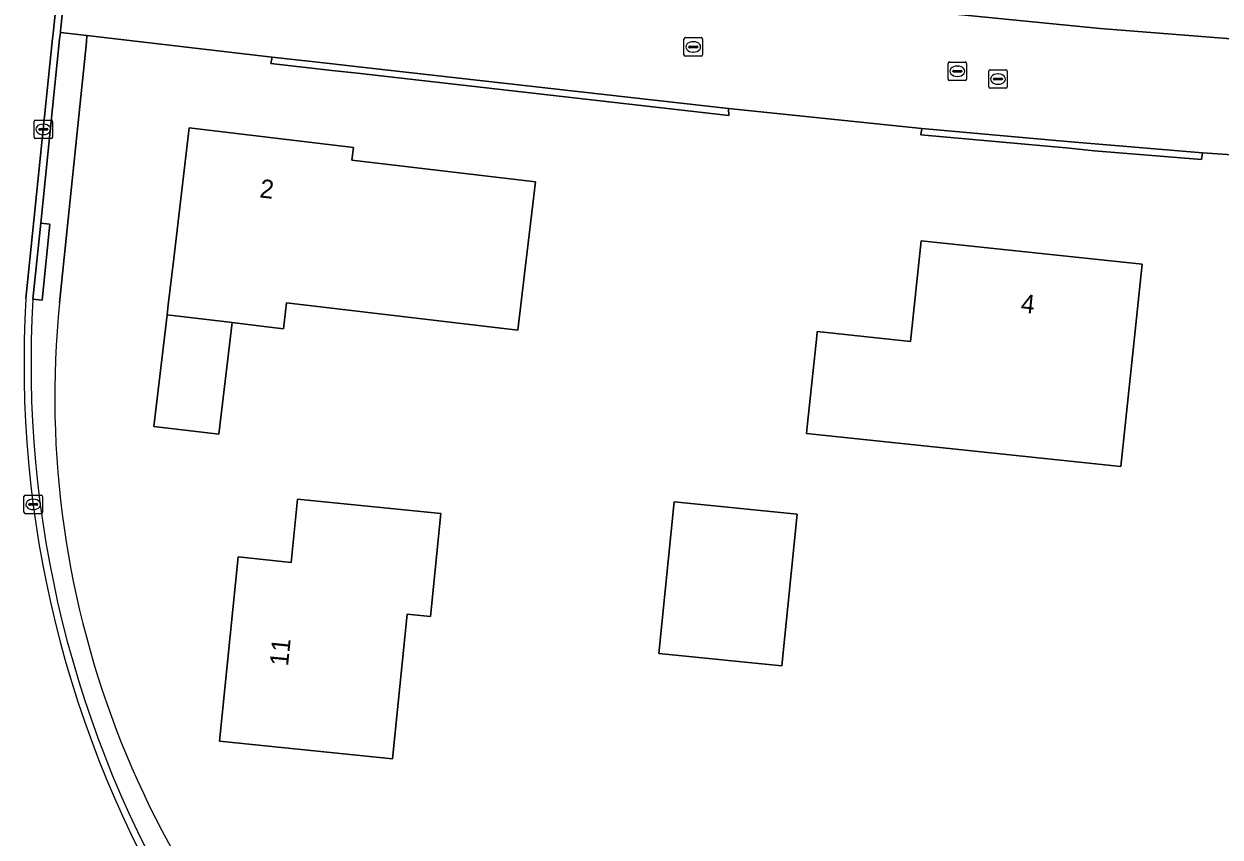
# Model space of a CAD drawing. Extents: x 162156 to 163172, y 378995 to 380779.
# Drawn here: x 162286.6 to 162351.2, y 380442.9 to 380486.8 of the extents above; entities that cross this region are included whole.
import ezdxf

# ---------------------------------------------------------------- set-up
doc = ezdxf.new("R2010")
doc.units = 0
for name, color, linetype in [('IMGEO_Erf', 7, 'Continuous'), ('IMGEO_Groenvoorziening', 7, 'Continuous'), ('IMGEO_Kolk', 7, 'Continuous'), ('IMGEO_Pand', 7, 'Continuous'), ('IMGEO_Pand_nummerreeks', 7, 'Continuous'), ('IMGEO_Rijbaan_lokaal_gesloten', 7, 'Continuous'), ('IMGEO_Rijbaan_lokaal_open', 7, 'Continuous'), ('IMGEO_Rioolput', 7, 'Continuous'), ('IMGEO_Voetpad_open', 7, 'Continuous')]:
    doc.layers.add(name, color=color, linetype=linetype)

msp = doc.modelspace()

# ---------------------------------------------------------------- linework, layer by layer
at = {"layer": 'IMGEO_Erf'}
for points in [[(162336.339, 380487.405), (162344.723, 380486.566), (162363.222, 380485.105), (162367.902, 380484.763), (162386.483, 380483.904), (162394.448, 380483.533), (162394.48, 380483.836), (162413.564, 380482.98), (162413.537, 380482.662), (162423.383, 380482.272), (162423.396, 380482.794), (162440.81, 380481.82), (162440.766, 380481.466), (162447.984, 380481.087)], [(162369.755, 380478.546), (162350.248, 380479.858), (162350.201, 380479.49), (162344.4, 380479.965), (162343.071, 380480.109), (162335.038, 380480.824), (162335.095, 380481.17), (162324.65, 380482.251), (162324.663, 380481.872), (162304.6, 380484.15), (162303.2, 380484.309), (162299.911, 380484.683), (162299.977, 380485.03), (162289.974, 380486.192), (162289.959, 380485.832), (162288.488, 380471.745)]]:
    msp.add_lwpolyline(points, dxfattribs=at)
for points in [[(162313.62, 380473.313), (162313.261, 380470.278), (162300.756, 380471.757), (162300.59, 380470.352), (162299.269, 380470.508), (162297.814, 380470.68), (162297.101, 380464.654), (162293.59, 380465.069), (162294.303, 380471.095), (162294.367, 380471.637), (162294.663, 380474.14), (162295.497, 380481.198), (162304.373, 380480.149), (162304.29, 380479.45), (162314.206, 380478.278)], [(162328.861, 380464.696), (162328.916, 380465.224), (162329.413, 380469.947), (162329.439, 380470.196), (162334.474, 380469.667), (162335.045, 380475.1), (162346.994, 380473.845), (162346.471, 380468.873), (162345.845, 380462.912)], [(162306.489, 380447.117), (162297.133, 380448.063), (162298.139, 380458.016), (162301.009, 380457.726), (162301.354, 380461.142), (162309.102, 380460.358), (162308.54, 380454.799), (162307.279, 380454.927)], [(162327.52, 380452.134), (162320.885, 380452.803), (162321.713, 380460.998), (162328.347, 380460.328)]]:
    msp.add_lwpolyline(points, close=True, dxfattribs=at)
msp.add_arc((162338.745, 380466.712), 50.508, 174.28141, 229.20355, dxfattribs=at)
at = {"layer": 'IMGEO_Groenvoorziening'}
for points in [[(162304.645, 380484.504), (162303.24, 380484.662), (162299.977, 380485.03), (162299.911, 380484.683), (162303.2, 380484.309), (162304.6, 380484.15), (162324.663, 380481.872), (162324.65, 380482.251)], [(162344.443, 380480.343), (162343.14, 380480.443), (162335.095, 380481.17), (162335.038, 380480.824), (162343.071, 380480.109), (162344.4, 380479.965), (162350.201, 380479.49), (162350.248, 380479.858)]]:
    msp.add_lwpolyline(points, close=True, dxfattribs=at)
at = {"layer": 'IMGEO_Kolk'}
for p, q in [((162322.31, 380486.076), (162323.162, 380486.076)), ((162322.235, 380485.15), (162322.235, 380486.002)), ((162322.494, 380485.57), (162322.494, 380485.582)), ((162322.932, 380485.533), (162322.534, 380485.533)), ((162322.537, 380485.619), (162322.935, 380485.619)), ((162322.723, 380485.856), (162322.748, 380485.856)), ((162322.978, 380485.582), (162322.978, 380485.57)), ((162323.236, 380486.002), (162323.236, 380485.15)), ((162323.162, 380485.076), (162322.31, 380485.076)), ((162322.746, 380485.296), (162322.721, 380485.296)), ((162336.506, 380483.835), (162336.506, 380484.687)), ((162336.581, 380484.761), (162337.433, 380484.761)), ((162336.765, 380484.255), (162336.765, 380484.267)), ((162337.203, 380484.218), (162336.805, 380484.218)), ((162336.808, 380484.304), (162337.206, 380484.304)), ((162336.994, 380484.541), (162337.019, 380484.541)), ((162337.249, 380484.267), (162337.249, 380484.255)), ((162337.507, 380484.687), (162337.507, 380483.835)), ((162337.433, 380483.761), (162336.581, 380483.761)), ((162337.017, 380483.981), (162336.992, 380483.981)), ((162287.115, 380480.696), (162287.115, 380481.548)), ((162287.19, 380481.622), (162288.042, 380481.622)), ((162288.116, 380481.548), (162288.116, 380480.696)), ((162287.374, 380481.116), (162287.374, 380481.128)), ((162287.812, 380481.079), (162287.414, 380481.079)), ((162287.417, 380481.165), (162287.815, 380481.165)), ((162287.603, 380481.402), (162287.628, 380481.402)), ((162287.858, 380481.128), (162287.858, 380481.116)), ((162288.042, 380480.622), (162287.19, 380480.622)), ((162287.626, 380480.842), (162287.601, 380480.842)), ((162286.57, 380460.431), (162286.57, 380461.283)), ((162286.645, 380461.357), (162287.497, 380461.357)), ((162286.829, 380460.851), (162286.829, 380460.863)), ((162286.872, 380460.9), (162287.27, 380460.9)), ((162287.058, 380461.137), (162287.083, 380461.137)), ((162287.313, 380460.863), (162287.313, 380460.851)), ((162287.571, 380461.283), (162287.571, 380460.431)), ((162287.497, 380460.357), (162286.645, 380460.357)), ((162287.267, 380460.814), (162286.869, 380460.814)), ((162287.081, 380460.577), (162287.056, 380460.577))]:
    msp.add_line(p, q, dxfattribs=at)
for points in [[(162322.31, 380486.076), (162323.162, 380486.076)], [(162322.235, 380485.15), (162322.235, 380486.002)], [(162323.236, 380486.002), (162323.236, 380485.15)], [(162323.162, 380485.076), (162322.31, 380485.076)], [(162336.506, 380483.835), (162336.506, 380484.687)], [(162336.581, 380484.761), (162337.433, 380484.761)], [(162337.507, 380484.687), (162337.507, 380483.835)], [(162337.433, 380483.761), (162336.581, 380483.761)], [(162287.115, 380480.696), (162287.115, 380481.548)], [(162287.19, 380481.622), (162288.042, 380481.622)], [(162288.116, 380481.548), (162288.116, 380480.696)], [(162288.042, 380480.622), (162287.19, 380480.622)], [(162286.57, 380460.431), (162286.57, 380461.283)], [(162286.645, 380461.357), (162287.497, 380461.357)], [(162287.571, 380461.283), (162287.571, 380460.431)], [(162287.497, 380460.357), (162286.645, 380460.357)]]:
    msp.add_lwpolyline(points, dxfattribs=at)
for centre, radius, start, end in [((162322.312, 380486), 0.0765, 91.55205, 178.44795), ((162322.312, 380486), 0.0765, 91.55205, 178.44795), ((162323.16, 380486), 0.0765, 1.55205, 88.44795), ((162323.16, 380486), 0.0765, 1.55205, 88.44795), ((162322.534, 380485.579), 0.0403, 85.87752, 175.75265), ((162322.531, 380485.569), 0.0366, 178.93798, 274.71019), ((162322.935, 380485.576), 0.043, 264.86636, 352.45326), ((162322.939, 380485.581), 0.0386, 1.73085, 96.63898), ((162322.312, 380485.152), 0.0765, 181.55205, 268.44795), ((162322.312, 380485.152), 0.0765, 181.55205, 268.44795), ((162323.16, 380485.152), 0.0765, 271.55205, 358.44795), ((162323.16, 380485.152), 0.0765, 271.55205, 358.44795), ((162336.583, 380484.685), 0.0765, 91.55205, 178.44795), ((162336.583, 380484.685), 0.0765, 91.55205, 178.44795), ((162336.805, 380484.264), 0.0403, 85.87752, 175.75265), ((162336.802, 380484.254), 0.0366, 178.93798, 274.71019), ((162337.206, 380484.261), 0.043, 264.86636, 352.45326), ((162337.21, 380484.266), 0.0386, 1.73085, 96.63898), ((162337.431, 380484.685), 0.0765, 1.55205, 88.44795), ((162337.431, 380484.685), 0.0765, 1.55205, 88.44795), ((162336.583, 380483.837), 0.0765, 181.55205, 268.44795), ((162336.583, 380483.837), 0.0765, 181.55205, 268.44795), ((162337.431, 380483.837), 0.0765, 271.55205, 358.44795), ((162337.431, 380483.837), 0.0765, 271.55205, 358.44795), ((162287.192, 380481.546), 0.0765, 91.55205, 178.44795), ((162287.192, 380481.546), 0.0765, 91.55205, 178.44795), ((162288.04, 380481.546), 0.0765, 1.55205, 88.44795), ((162288.04, 380481.546), 0.0765, 1.55205, 88.44795), ((162287.414, 380481.125), 0.0403, 85.87752, 175.75265), ((162287.411, 380481.115), 0.0366, 178.93798, 274.71019), ((162287.815, 380481.122), 0.043, 264.86636, 352.45326), ((162287.819, 380481.127), 0.0386, 1.73085, 96.63898), ((162287.192, 380480.698), 0.0765, 181.55205, 268.44795), ((162287.192, 380480.698), 0.0765, 181.55205, 268.44795), ((162288.04, 380480.698), 0.0765, 271.55205, 358.44795), ((162288.04, 380480.698), 0.0765, 271.55205, 358.44795), ((162286.647, 380461.281), 0.0765, 91.55205, 178.44795), ((162286.647, 380461.281), 0.0765, 91.55205, 178.44795), ((162286.869, 380460.86), 0.0403, 85.87752, 175.75265), ((162287.274, 380460.862), 0.0386, 1.73085, 96.63898), ((162287.495, 380461.281), 0.0765, 1.55205, 88.44795), ((162287.495, 380461.281), 0.0765, 1.55205, 88.44795), ((162286.647, 380460.433), 0.0765, 181.55205, 268.44795), ((162286.647, 380460.433), 0.0765, 181.55205, 268.44795), ((162286.866, 380460.85), 0.0366, 178.93798, 274.71019), ((162287.27, 380460.857), 0.043, 264.86636, 352.45326), ((162287.495, 380460.433), 0.0765, 271.55205, 358.44795), ((162287.495, 380460.433), 0.0765, 271.55205, 358.44795)]:
    msp.add_arc(centre, radius, start, end, dxfattribs=at)
for centre, major_axis, ratio, start_param, end_param in [((162322.722, 380485.576), (-0.387, 0.002), 0.722429, 4.712389, 7.853982), ((162322.747, 380485.576), (-0.39, 0.002), 0.717154, 1.570796, 4.712389), ((162336.993, 380484.261), (-0.387, 0.002), 0.722429, 4.712389, 7.853982), ((162337.018, 380484.261), (-0.39, 0.002), 0.717154, 1.570796, 4.712389), ((162287.602, 380481.122), (-0.387, 0.002), 0.722429, 4.712389, 7.853982), ((162287.627, 380481.122), (-0.39, 0.002), 0.717154, 1.570796, 4.712389), ((162287.057, 380460.857), (-0.387, 0.002), 0.722429, 4.712389, 7.853982), ((162287.082, 380460.857), (-0.39, 0.002), 0.717154, 1.570796, 4.712389)]:
    msp.add_ellipse(centre, major_axis=major_axis, ratio=ratio, start_param=start_param, end_param=end_param, dxfattribs=at)
at = {"layer": 'IMGEO_Pand'}
for points in [[(162314.206, 380478.278), (162304.29, 380479.45), (162304.373, 380480.149), (162295.497, 380481.198), (162294.663, 380474.14), (162294.367, 380471.637), (162294.303, 380471.095), (162297.814, 380470.68), (162299.269, 380470.508), (162300.59, 380470.352), (162300.756, 380471.757), (162313.261, 380470.278), (162313.62, 380473.313)], [(162328.861, 380464.696), (162345.845, 380462.912), (162346.471, 380468.873), (162346.994, 380473.845), (162335.045, 380475.1), (162334.474, 380469.667), (162329.439, 380470.196), (162329.413, 380469.947), (162328.916, 380465.224)], [(162297.814, 380470.68), (162294.303, 380471.095), (162293.59, 380465.069), (162297.101, 380464.654)], [(162306.489, 380447.117), (162307.279, 380454.927), (162308.54, 380454.799), (162309.102, 380460.358), (162301.354, 380461.142), (162301.009, 380457.726), (162298.139, 380458.016), (162297.133, 380448.063)], [(162327.52, 380452.134), (162328.347, 380460.328), (162321.713, 380460.998), (162320.885, 380452.803)]]:
    msp.add_lwpolyline(points, close=True, dxfattribs=at)
at = {"layer": 'IMGEO_Rijbaan_lokaal_gesloten'}
for points in [[(162287.059, 380471.949), (162287.48, 380476.048), (162288.501, 380485.99), (162288.539, 380486.359), (162288.547, 380486.441), (162289.183, 380492.446), (162289.213, 380492.622), (162289.246, 380492.817), (162289.765, 380497.81), (162289.993, 380500), (162291.212, 380511.714), (162291.306, 380512.627), (162291.624, 380515.72), (162292.885, 380527.995), (162292.56, 380528.03), (162290.022, 380504.113), (162289.589, 380500), (162288.128, 380486.137), (162288.117, 380486.031), (162286.68, 380471.979)], [(162286.68, 380471.979), (162288.117, 380486.031), (162288.128, 380486.137), (162289.589, 380500), (162290.022, 380504.113), (162292.56, 380528.03)]]:
    msp.add_lwpolyline(points, dxfattribs=at)
for centre, radius, start, end in [((162345.351, 380468.465), 58.776, 176.57282, 211.06424), ((162345.351, 380468.465), 58.776, 176.57282, 211.06424), ((162345.3, 380468.452), 58.346, 176.56432, 211.07459)]:
    msp.add_arc(centre, radius, start, end, dxfattribs=at)
at = {"layer": 'IMGEO_Rijbaan_lokaal_open'}
for points in [[(162289.183, 380492.446), (162288.547, 380486.441), (162288.539, 380486.359), (162289.974, 380486.192), (162299.977, 380485.03), (162303.24, 380484.662), (162304.645, 380484.504), (162324.65, 380482.251), (162335.095, 380481.17), (162343.14, 380480.443), (162344.443, 380480.343), (162350.248, 380479.858), (162369.755, 380478.546), (162390.293, 380477.488), (162402.779, 380476.875), (162419.523, 380476.156), (162426.022, 380475.865), (162442.61, 380475.123), (162446.93, 380474.943), (162447.521, 380474.842), (162447.752, 380475.165)], [(162394.448, 380483.533), (162386.483, 380483.904), (162367.902, 380484.763), (162363.222, 380485.105), (162344.723, 380486.566), (162336.339, 380487.405)]]:
    msp.add_lwpolyline(points, dxfattribs=at)
at = {"layer": 'IMGEO_Rioolput'}
for p, q in [((162338.699, 380483.415), (162338.699, 380484.267)), ((162338.774, 380484.341), (162339.626, 380484.341)), ((162339.7, 380484.267), (162339.7, 380483.415)), ((162338.958, 380483.835), (162338.958, 380483.847)), ((162339.396, 380483.798), (162338.998, 380483.798)), ((162339.001, 380483.884), (162339.399, 380483.884)), ((162339.21, 380483.561), (162339.185, 380483.561)), ((162339.187, 380484.121), (162339.212, 380484.121)), ((162339.442, 380483.847), (162339.442, 380483.835)), ((162339.626, 380483.341), (162338.774, 380483.341))]:
    msp.add_line(p, q, dxfattribs=at)
for points in [[(162338.699, 380483.415), (162338.699, 380484.267)], [(162338.774, 380484.341), (162339.626, 380484.341)], [(162339.7, 380484.267), (162339.7, 380483.415)], [(162339.626, 380483.341), (162338.774, 380483.341)]]:
    msp.add_lwpolyline(points, dxfattribs=at)
for centre, radius, start, end in [((162338.776, 380484.265), 0.0765, 91.55205, 178.44795), ((162338.776, 380484.265), 0.0765, 91.55205, 178.44795), ((162339.624, 380484.265), 0.0765, 1.55205, 88.44795), ((162339.624, 380484.265), 0.0765, 1.55205, 88.44795), ((162338.998, 380483.844), 0.0403, 85.87752, 175.75265), ((162338.995, 380483.834), 0.0366, 178.93798, 274.71019), ((162339.399, 380483.841), 0.043, 264.86636, 352.45326), ((162339.403, 380483.846), 0.0386, 1.73085, 96.63898), ((162338.776, 380483.417), 0.0765, 181.55205, 268.44795), ((162338.776, 380483.417), 0.0765, 181.55205, 268.44795), ((162339.624, 380483.417), 0.0765, 271.55205, 358.44795), ((162339.624, 380483.417), 0.0765, 271.55205, 358.44795)]:
    msp.add_arc(centre, radius, start, end, dxfattribs=at)
for centre, major_axis, ratio, start_param, end_param in [((162339.186, 380483.841), (-0.387, 0.002), 0.722429, 4.712389, 7.853982), ((162339.211, 380483.841), (-0.39, 0.002), 0.717154, 1.570796, 4.712389)]:
    msp.add_ellipse(centre, major_axis=major_axis, ratio=ratio, start_param=start_param, end_param=end_param, dxfattribs=at)
at = {"layer": 'IMGEO_Voetpad_open'}
msp.add_lwpolyline([(162288.488, 380471.745), (162289.959, 380485.832), (162289.974, 380486.192), (162288.539, 380486.359), (162288.501, 380485.99), (162287.48, 380476.048), (162287.977, 380475.996), (162287.555, 380471.888), (162287.059, 380471.949)], dxfattribs=at)
msp.add_lwpolyline([(162287.48, 380476.048), (162287.059, 380471.949), (162287.555, 380471.888), (162287.977, 380475.996)], close=True, dxfattribs=at)
for centre, radius, start, end in [((162345.3, 380468.452), 58.346, 176.56432, 211.07459), ((162338.745, 380466.712), 50.508, 174.28141, 229.20355)]:
    msp.add_arc(centre, radius, start, end, dxfattribs=at)

# ---------------------------------------------------------------- texts
at = {"layer": 'IMGEO_Pand_nummerreeks'}
for s, rotation, p in [('2', 353.26202, (162299.274, 380477.45)), ('4', 354.00422, (162340.403, 380471.239)), ('11', 84.22843, (162300.837, 380452.091))]:
    msp.add_text(s, height=1, rotation=rotation, dxfattribs=at).set_placement(p)

doc.saveas('drawing.dxf')
